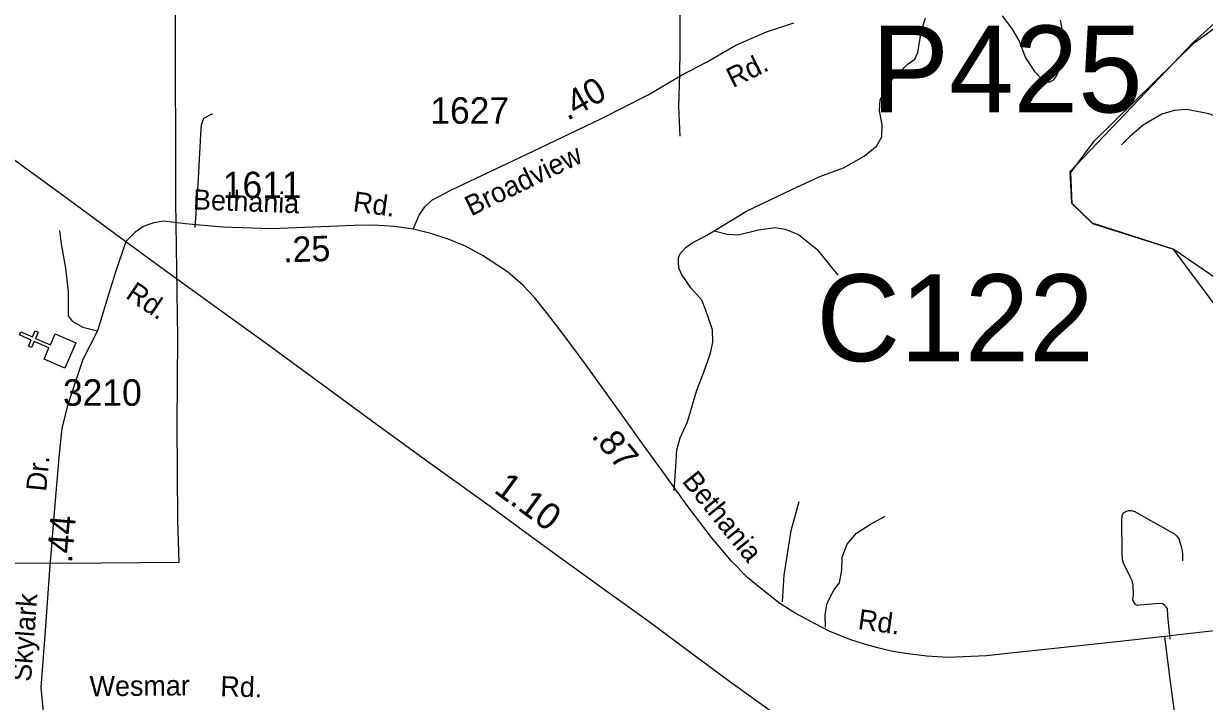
# Model space of a CAD drawing. Extents: x 1547597 to 1699558, y 810033 to 920809.
# Drawn here: x 1597624 to 1603201, y 885773 to 888974 of the extents above; entities that cross this region are included whole.
import ezdxf

# ---------------------------------------------------------------- set-up
doc = ezdxf.new("R2010")
doc.units = 0
for name, color, linetype in [('Exist Boundary Political City Limit New', 7, 'Continuous'), ('Exist Cultural Church CELL', 7, 'Continuous'), ('Exist Hydrographic Creek Single Shore', 7, 'Continuous'), ('Exist Road Non-System Type 51', 7, 'Continuous'), ('Exist Road Primary NC Attributed', 7, 'Continuous'), ('Exist Road Primary NC Label', 7, 'Continuous'), ('Exist Road Primary NC Service Mileage Hundredths English Label', 7, 'Continuous'), ('Exist Road Secondary Mileage Hundredths English Label', 7, 'Continuous'), ('Exist Road Secondary Structure Culvert Number Label', 7, 'Continuous'), ('Exist Road Secondary Structure Pipe Number Label', 7, 'Continuous'), ('Exist Road Secondary Type 51 Attributed', 7, 'Continuous'), ('Exist Road Secondary Type 51 Label', 7, 'Continuous'), ('Exist Road Secondary Type 51 Number Label', 7, 'Continuous'), ('Exist Utilities Electrical Transmission Line', 7, 'Continuous'), ('Map Preparation Boundary City Limit Buffer Line', 7, 'Continuous')]:
    doc.layers.add(name, color=color, linetype=linetype)

msp = doc.modelspace()

# ---------------------------------------------------------------- linework, layer by layer
at = {"layer": 'Exist Boundary Political City Limit New'}
msp.add_lwpolyline([(1605115.9, 890658.5), (1604756.9, 889996), (1604595.9, 889864.7), (1604337.9, 889860.1), (1603917.9, 889583.1), (1603149.9, 888886.2), (1602565.9, 888274.3), (1602572.9, 888126.4), (1602670.9, 888032.5), (1603052.9, 887909.9), (1603585.8, 887193.2), (1603873.9, 886931.2), (1603979.8, 886748.5), (1604179.3, 886539.3), (1604318.4, 886412.8), (1604217.3, 886311.6), (1604103.5, 886210.4), (1604128.8, 885375.5), (1603951.8, 885350.2), (1603875.9, 884945.4), (1603623, 884844.2), (1603231.1, 884300.2), (1603564.5, 884063.9)], dxfattribs=at)
at = {"layer": 'Exist Cultural Church CELL'}
msp.add_lwpolyline([(1597720.6, 887389.6), (1597743.4, 887441.8), (1597673.8, 887472.5), (1597660.9, 887443.2), (1597646.2, 887449.6), (1597659.2, 887478.9), (1597604.1, 887503.2), (1597610.6, 887517.8), (1597665.6, 887493.6), (1597678.5, 887522.9), (1597693.1, 887516.4), (1597680.2, 887487.1), (1597749.9, 887456.4), (1597773.3, 887509.1), (1597870.7, 887466.2), (1597818, 887346.7)], close=True, dxfattribs=at)
at = {"layer": 'Exist Hydrographic Creek Single Shore'}
msp.add_lwpolyline([(1604389.6, 885278.9), (1604458.6, 885487.6), (1604460.7, 885596), (1604395.7, 885744.9), (1604264.7, 885921.6), (1604387.1, 886292.5), (1604243.6, 886429.3), (1604198.1, 886464.8), (1604148.9, 886630.5), (1604061.3, 886813.5), (1603918.6, 887038.4), (1603631.2, 887251.8), (1603466.8, 887491.9), (1603347.8, 887568.8), (1603286.4, 887749.4), (1603056.7, 887906), (1602674.7, 888028.6), (1602576.7, 888122.5), (1602569.7, 888270.3), (1602680.6, 888419.1), (1603153.7, 888882.2), (1603363.7, 889035.6), (1603779.6, 889292.8), (1604053.4, 889624.3)], dxfattribs=at)
at = {"layer": 'Exist Road Non-System Type 51'}
for points in [[(1600723.8, 888738.7), (1600724.7, 888850.1), (1600724.3, 889058.1), (1600723.8, 889230.2), (1600727.3, 889422), (1600726.5, 889567.9)], [(1600885.6, 887995.6), (1601038.4, 888088.3), (1601253, 888190.4), (1601385.5, 888251.4), (1601495.8, 888292.5), (1601594.2, 888347.6), (1601652.6, 888395.2), (1601676.9, 888439), (1601679.5, 888496.9), (1601666, 888561.1), (1601670.4, 888613), (1601692.7, 888656.8), (1601733.2, 888718.4), (1601801.8, 888783.8), (1601833.8, 888805.6), (1601848.1, 888837.5), (1601865, 888943.2), (1601883.4, 888999.1)], [(1602245.4, 889010.2), (1602292.8, 888947.8), (1602326.3, 888891.4), (1602355.6, 888811.2), (1602399, 888746.9), (1602444.6, 888700.5), (1602468, 888696.6), (1602489.6, 888707.8), (1602500.8, 888724.2), (1602529.4, 888783.9), (1602542.2, 888881.7), (1602521, 888989.9)], [(1600725.4, 888442.7), (1600718.6, 888580.7), (1600723.8, 888738.7)], [(1598434.4, 888010.9), (1598448.9, 888213.4), (1598460.9, 888449.1), (1598463.2, 888495), (1598475.5, 888527), (1598517.5, 888548.6)], [(1603587.1, 888408.9), (1603563.7, 888417.4), (1603442.1, 888468.5), (1603223, 888548.2), (1603119.1, 888567.2), (1603059.2, 888563.6), (1603001, 888546.1), (1602912.7, 888494.7), (1602848.2, 888439.4), (1602810, 888401.7)], [(1597793.3, 887996.9), (1597800.8, 887932.9), (1597821.9, 887818.9), (1597834.8, 887706.7), (1597834.2, 887614.7), (1597833.9, 887592.7), (1597853.8, 887568.7), (1597903.5, 887540.2), (1597973.2, 887523.2)], [(1600697.2, 886768.8), (1600704.5, 886881.4), (1600709.2, 886961.3), (1600725.7, 887017), (1600760.3, 887092.8), (1600803.5, 887242.4), (1600836.1, 887328.2), (1600868.9, 887417.8), (1600879.4, 887469.8), (1600877.7, 887527.6), (1600844.7, 887624), (1600827, 887668.2), (1600775.5, 887726.4), (1600732, 887791), (1600718.8, 887820.6), (1600716.5, 887846.9), (1600717.6, 887869.3), (1600726.8, 887888.9), (1600752.8, 887918.4), (1600781.2, 887938.4), (1600839.5, 887967.9), (1600885.6, 887995.6)], [(1600885.6, 887995.6), (1600947.5, 887978.5), (1600999.1, 887976.4), (1601095.7, 887999.9), (1601173.7, 888011.1), (1601221.6, 888002.7), (1601283.3, 887978.3), (1601370.7, 887907.7), (1601469.5, 887784.8)], [(1601209.1, 886243.3), (1601216, 886369.3), (1601249.7, 886578.9), (1601286.9, 886716.6)], [(1601412, 886123.8), (1601410.3, 886181.6), (1601418.8, 886235.7), (1601451.3, 886297.3), (1601477.6, 886333.1), (1601488.1, 886393), (1601490.5, 886453), (1601513.2, 886514.7), (1601557.4, 886566.5), (1601623.7, 886609.7), (1601694.1, 886647.3)], [(1603039.1, 886066.1), (1603029.3, 886178), (1603026.5, 886209.8), (1603020.7, 886219.9), (1603013.5, 886227.1), (1603004.8, 886232.9), (1602986, 886234.3), (1602898, 886227.1), (1602886.4, 886225.7), (1602876.3, 886230), (1602867.6, 886241.6), (1602863.3, 886251.7), (1602866.2, 886276.2), (1602864.7, 886321), (1602860.4, 886342.7), (1602848.9, 886364.3), (1602822.9, 886419.2), (1602817.1, 886430.8), (1602814.2, 886440.9), (1602812.8, 886475.6), (1602811.3, 886621.5), (1602812.8, 886651.8), (1602820, 886663.4), (1602833, 886670.6), (1602844.5, 886673.5), (1602856.1, 886673.5), (1602872, 886669.2), (1602947, 886627.3), (1603059.7, 886563.7), (1603069.8, 886555), (1603079.9, 886542), (1603085.6, 886524.7), (1603092.9, 886500.1), (1603098.6, 886471.3), (1603098.6, 886436.6)]]:
    msp.add_lwpolyline(points, dxfattribs=at)
at = {"layer": 'Exist Road Primary NC Attributed'}
for points in [[(1596883.4, 888835.4), (1597100.1, 888678.5), (1597382.6, 888472.5), (1597575.5, 888333), (1597813.6, 888160.6), (1598107.1, 887944.4)], [(1598107.1, 887944.4), (1598272, 887822.6), (1598534, 887633.8), (1598769.3, 887464.2), (1599034.8, 887269.9), (1599291.3, 887082.4), (1599543.7, 886898.4), (1599828.3, 886693.8), (1599960.4, 886597.4), (1600141, 886465.4), (1600384.5, 886288.9), (1600567.2, 886157.5), (1600790.2, 885992.6), (1600958.5, 885868.8), (1601176.7, 885710.1), (1601440.1, 885517.9), (1601581, 885416.6), (1601863.6, 885212.1), (1602018.2, 885102.6), (1602206.3, 884966.5), (1602317.1, 884882.3), (1602615.9, 884657.4), (1602822, 884519.1)]]:
    msp.add_lwpolyline(points, dxfattribs=at)
at = {"layer": 'Exist Road Secondary Type 51 Attributed'}
for points in [[(1599464.5, 888002.6), (1599492.1, 888069.6), (1599519.1, 888109), (1599551.3, 888139.9), (1599641.8, 888187.7), (1599850.6, 888285.8), (1600031.3, 888371.3), (1600350.3, 888523.7), (1600573.5, 888637.4), (1600731.2, 888730.1), (1600850.1, 888790.8), (1600988.1, 888871), (1601133.3, 888935.3), (1601262.5, 888976.5)], [(1599464.5, 888002.6), (1599375.8, 888015.1), (1599278.6, 888021), (1599185.6, 888020.3), (1599069.9, 888015.1), (1598795.3, 888004.6), (1598564.1, 888012.1), (1598473.8, 888019.7), (1598387.6, 888028.6), (1598284.3, 888040.2), (1598239.1, 888032.7), (1598188.4, 888015.4), (1598147.1, 887986.1), (1598107.1, 887944.4)], [(1603014.4, 886078.7), (1602773, 886052.8), (1602465.2, 886019.9), (1602299.9, 886001.5), (1602171.7, 885988.4), (1601989.7, 885979.2), (1601890.5, 885985.8), (1601789.3, 885998.9), (1601722.2, 886010.1), (1601659.1, 886025.8), (1601600.3, 886041.6), (1601532, 886063.3), (1601432.1, 886102.7), (1601362.8, 886138.2), (1601267.5, 886188.8), (1601196.5, 886235.5), (1601104.2, 886307.1), (1601043.1, 886358.4), (1600966.8, 886435.3), (1600873.8, 886547), (1600758.8, 886697.5), (1600636.9, 886866.3), (1600551.8, 886982.7), (1600446, 887131.2), (1600280.7, 887359.9), (1600172, 887507.1), (1600093.8, 887608.9), (1600036.3, 887680.6), (1599982.4, 887738.4), (1599910.1, 887801.5), (1599791.5, 887878.4), (1599710.7, 887921.8), (1599633.1, 887954), (1599547.7, 887981.6), (1599464.5, 888002.6)], [(1598107.1, 887944.4), (1598058.5, 887804.8), (1598031.8, 887720), (1597973.2, 887523.2), (1597904, 887387.9), (1597832.4, 887174.5), (1597803.5, 887062.8), (1597790.3, 886925), (1597768.3, 886665.3), (1597746.1, 886393.5), (1597725.7, 886105.8), (1597705.6, 885838), (1597718.4, 885687.9)], [(1604706.7, 886715.3), (1604672.9, 886670.7), (1604652.1, 886649.9), (1604616.1, 886620.2), (1604552.8, 886578.1), (1604496.7, 886549.1), (1604402.4, 886504.3), (1604324.6, 886464.8), (1604243.9, 886428.1), (1604012.8, 886316.8), (1603887.5, 886260), (1603799.1, 886223.9), (1603717.5, 886196.4), (1603660.2, 886178.8), (1603542.1, 886149), (1603443.2, 886130.1), (1603349.6, 886117.5), (1603120.8, 886091.8), (1603014.4, 886078.7)], [(1602822, 884519.1), (1602850.7, 884573.1), (1602919.8, 884686.7), (1602951.3, 884740), (1602994.4, 884821.4), (1603043.7, 884933.6), (1603090.2, 885056.1), (1603109.3, 885130.7), (1603119.6, 885192.9), (1603121.6, 885279.1), (1603099.3, 885441), (1603076.3, 885610.5), (1603038.2, 885888.5), (1603014.4, 886078.7)]]:
    msp.add_lwpolyline(points, dxfattribs=at)
at = {"layer": 'Exist Utilities Electrical Transmission Line'}
msp.add_lwpolyline([(1598339.4, 889021.7), (1598341.4, 888133.9), (1598350.2, 887491.9), (1598347.7, 887082.1), (1598350.6, 886626.2), (1598356.4, 886428.4), (1597808.6, 886424.5), (1597239.1, 886425.1), (1596861.2, 886419.3), (1596669.2, 886417.4), (1596628.5, 886354), (1596430.8, 885822.3), (1596278, 885392.1), (1596053.4, 884790.9), (1595845.1, 884219.6), (1595702.8, 883823.3), (1595542, 883375.3), (1595381.3, 882951.3), (1595317.5, 882784.1), (1595074.8, 882528.9), (1594795.4, 882224.2)], dxfattribs=at)
at = {"layer": 'Map Preparation Boundary City Limit Buffer Line'}
msp.add_lwpolyline([(1605115.9, 890658.5), (1604756.9, 889996), (1604595.9, 889864.7), (1604337.9, 889860.1), (1603917.9, 889583.1), (1603149.9, 888886.2), (1602565.9, 888274.3), (1602572.9, 888126.4), (1602670.9, 888032.5), (1603052.9, 887909.9), (1603585.8, 887193.2), (1603873.9, 886931.2), (1603979.8, 886748.5), (1604179.3, 886539.3), (1604318.4, 886412.8), (1604217.3, 886311.6), (1604103.5, 886210.4), (1604128.8, 885375.5), (1603951.8, 885350.2), (1603875.9, 884945.4), (1603623, 884844.2), (1603231.1, 884300.2), (1603564.5, 884063.9)], dxfattribs=at)

# ---------------------------------------------------------------- texts
at = {"layer": 'Exist Road Primary NC Label'}
msp.add_text('Rd.', height=95, rotation=326.0056, dxfattribs=at).set_placement((1598100.5, 887680.9))
at = {"layer": 'Exist Road Primary NC Service Mileage Hundredths English Label'}
msp.add_text('1.10', height=125, rotation=323.8309, dxfattribs=at).set_placement((1599840, 886762.8))
at = {"layer": 'Exist Road Secondary Mileage Hundredths English Label'}
for s, rotation, p in [('.40', 29.5842, (1600192.8, 888513.3)), ('.25', 1.7919, (1598851, 887845.7)), ('.87', 309.6137, (1600302.4, 887025.4)), ('.44', 85.1398, (1597851.9, 886423.7))]:
    msp.add_text(s, height=120, rotation=rotation, dxfattribs=at).set_placement(p)
at = {"layer": 'Exist Road Secondary Structure Culvert Number Label'}
msp.add_text('C122', height=410.1, dxfattribs=at).set_placement((1601367.9, 887379.3))
at = {"layer": 'Exist Road Secondary Structure Pipe Number Label'}
msp.add_text('P425', height=410.1, dxfattribs=at).set_placement((1601629.2, 888554.3))
at = {"layer": 'Exist Road Secondary Type 51 Label'}
for s, rotation, p in [('Rd.', 26.1821, (1600973.6, 888668.5)), ('Broadview', 25.8989, (1599737.5, 888062.5)), ('Bethania', 357.8621, (1598422.8, 888096.3)), ('Rd.', 352.1944, (1599176, 888087.7)), ('Dr.', 84.4039, (1597729.8, 886761.4)), ('Bethania', 309.0265, (1600730.4, 886811.7)), ('Skylark', 85.7184, (1597658.2, 885863.5)), ('Rd.', 352.1944, (1601561.4, 886115)), ('Wesmar', 0.5033, (1597936, 885796.8)), ('Rd.', 358.1991, (1598552, 885797.4))]:
    msp.add_text(s, height=95, rotation=rotation, dxfattribs=at).set_placement(p)
at = {"layer": 'Exist Road Secondary Type 51 Number Label'}
for s, p in [('1627', (1599544.9, 888500.7)), ('1611', (1598564.6, 888149.3)), ('3210', (1597809.7, 887168.8))]:
    msp.add_text(s, height=125, dxfattribs=at).set_placement(p)

doc.saveas('drawing.dxf')
